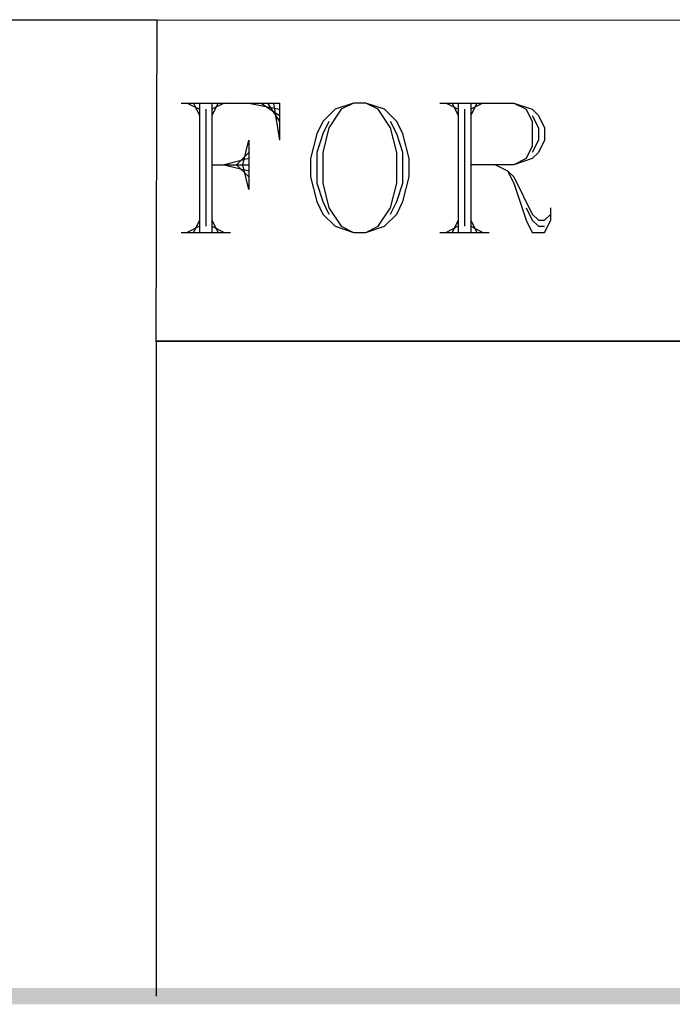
# Model space of a CAD drawing. Header units: millimetres. Extents: x 0 to 16721, y 217 to 10981.
# Tile 389 of 394: x 11639 to 12228, y 1860 to 2749. Entities that reach past the tile are written whole.
import ezdxf

# ---------------------------------------------------------------- set-up
doc = ezdxf.new("R2010")
doc.units = ezdxf.units.MM
for name, color, linetype in [('PDF_0', 7, 'Continuous'), ('PDF_pss 1260', 7, 'Continuous'), ('PDF_Tamp', 7, 'Continuous')]:
    doc.layers.add(name, color=color, linetype=linetype)

msp = doc.modelspace()

# ---------------------------------------------------------------- linework, layer by layer
at = {"layer": 'PDF_0', "lineweight": 25}
msp.add_lwpolyline([(11762.08, 2458.57), (11762.08, 1867.54)], dxfattribs=at)
at = {"layer": 'PDF_pss 1260', "lineweight": 25}
msp.add_lwpolyline([(11273.56, 2748.5), (11762.97, 2748.5)], dxfattribs=at)
at = {"layer": 'PDF_Tamp', "lineweight": 25}
for points in [[(14971.03, 2458.57), (11762.21, 2458.57), (11763.12, 2748.49), (14971.03, 2746.54)], [(11761.56, 2458.57), (14970.9, 2458.57)]]:
    msp.add_lwpolyline(points, dxfattribs=at)
at = {"layer": 'PDF_Tamp', "color": 1, "lineweight": 25}
for points in [[(11784.56, 2673.26), (11873.45, 2673.26), (11873.45, 2639.86)], [(11790.15, 2673.26), (11801.2, 2667.67)], [(11795.74, 2673.26), (11801.2, 2662.08)], [(11801.2, 2673.26), (11801.2, 2556.56)], [(11806.78, 2667.67), (11806.78, 2562.15)], [(11812.37, 2673.26), (11812.37, 2556.56)], [(11817.96, 2673.26), (11812.37, 2662.08)], [(11823.42, 2673.26), (11812.37, 2667.67)], [(11845.64, 2673.26), (11873.45, 2667.67)], [(11856.82, 2673.26), (11873.45, 2662.08)], [(11862.41, 2673.26), (11873.45, 2656.62)], [(11867.87, 2673.26), (11873.45, 2639.86)], [(11940.12, 2673.26), (11929.08, 2667.67), (11917.9, 2651.04), (11912.31, 2628.81), (11912.31, 2601), (11917.9, 2578.78), (11929.08, 2562.15), (11940.12, 2556.56)], [(11951.3, 2556.56), (11962.35, 2562.14), (11973.52, 2578.78), (11979.11, 2601), (11979.11, 2628.81), (11973.52, 2651.03), (11962.35, 2667.67), (11951.3, 2673.25)], [(12017.97, 2673.26), (12084.63, 2673.26), (12101.27, 2667.67), (12106.86, 2662.08), (12112.44, 2651.04), (12112.44, 2639.86), (12106.86, 2628.81), (12101.27, 2623.23), (12084.63, 2617.64), (12045.78, 2617.64)], [(12023.56, 2673.26), (12034.6, 2667.67)], [(12029.01, 2673.26), (12034.6, 2662.08)], [(12034.6, 2673.26), (12034.6, 2556.56)], [(12040.19, 2667.67), (12040.19, 2562.15)], [(12045.78, 2673.26), (12045.78, 2556.56)], [(12051.24, 2673.26), (12045.78, 2662.08)], [(12056.83, 2673.26), (12045.78, 2667.67)], [(12084.64, 2673.26), (12095.68, 2667.67), (12101.27, 2656.62), (12101.27, 2634.4), (12095.68, 2623.23), (12084.64, 2617.64)], [(11917.9, 2656.62), (11912.31, 2645.45), (11906.85, 2628.81), (11906.85, 2601), (11912.31, 2584.37), (11917.9, 2573.19)], [(11973.52, 2573.19), (11979.11, 2584.37), (11984.57, 2601), (11984.57, 2628.81), (11979.11, 2645.44), (11973.52, 2656.62)], [(12101.27, 2662.08), (12106.86, 2651.04), (12106.86, 2639.86), (12101.27, 2628.81)], [(11845.64, 2623.22), (11823.42, 2617.64), (11845.64, 2612.18)], [(11845.64, 2628.81), (11834.6, 2617.64), (11845.64, 2606.59)], [(11812.37, 2617.64), (11845.64, 2617.64)], [(12068, 2617.64), (12079.05, 2612.18), (12084.64, 2601), (12095.68, 2567.73), (12101.27, 2556.56), (12112.45, 2556.56), (12117.9, 2567.73), (12117.9, 2578.78)], [(12079.05, 2612.18), (12084.64, 2606.59), (12101.27, 2573.19), (12106.86, 2567.73), (12112.45, 2567.73), (12117.91, 2573.19)], [(12095.68, 2578.78), (12101.27, 2567.73), (12106.86, 2562.14), (12112.45, 2562.14)], [(11801.2, 2567.73), (11795.74, 2556.56)], [(11812.37, 2567.73), (11817.96, 2556.56)], [(12034.6, 2567.73), (12029.01, 2556.56)], [(12045.78, 2567.73), (12051.24, 2556.56)], [(11801.2, 2562.14), (11790.15, 2556.56)], [(11812.37, 2562.14), (11823.42, 2556.56)], [(12034.6, 2562.14), (12023.56, 2556.56)], [(12045.78, 2562.14), (12056.82, 2556.56)], [(11784.56, 2556.56), (11829.01, 2556.56)], [(12017.97, 2556.56), (12062.41, 2556.56)]]:
    msp.add_lwpolyline(points, dxfattribs=at)
for points in [[(11940.12, 2673.26), (11923.49, 2667.67), (11912.31, 2656.62), (11906.85, 2645.45), (11901.27, 2623.23), (11901.27, 2606.59), (11906.85, 2584.37), (11912.31, 2573.19), (11923.49, 2562.15), (11940.12, 2556.56), (11951.3, 2556.56), (11967.93, 2562.15), (11979.11, 2573.19), (11984.57, 2584.37), (11990.15, 2606.59), (11990.15, 2623.23), (11984.57, 2645.45), (11979.11, 2656.62), (11967.93, 2667.67), (11951.3, 2673.26)], [(11845.64, 2595.42), (11840.18, 2617.64), (11845.64, 2639.86)]]:
    msp.add_lwpolyline(points, close=True, dxfattribs=at)
at = {"layer": 'PDF_Tamp', "transparency": 33554559}
for points in [[(14971.03, 1860.23), (14971.03, 1874.92), (10243.44, 1860.23)], [(14971.03, 1874.92), (10243.44, 1860.23), (10243.44, 1874.92)]]:
    msp.add_solid(points, dxfattribs=at)

doc.saveas('drawing.dxf')
